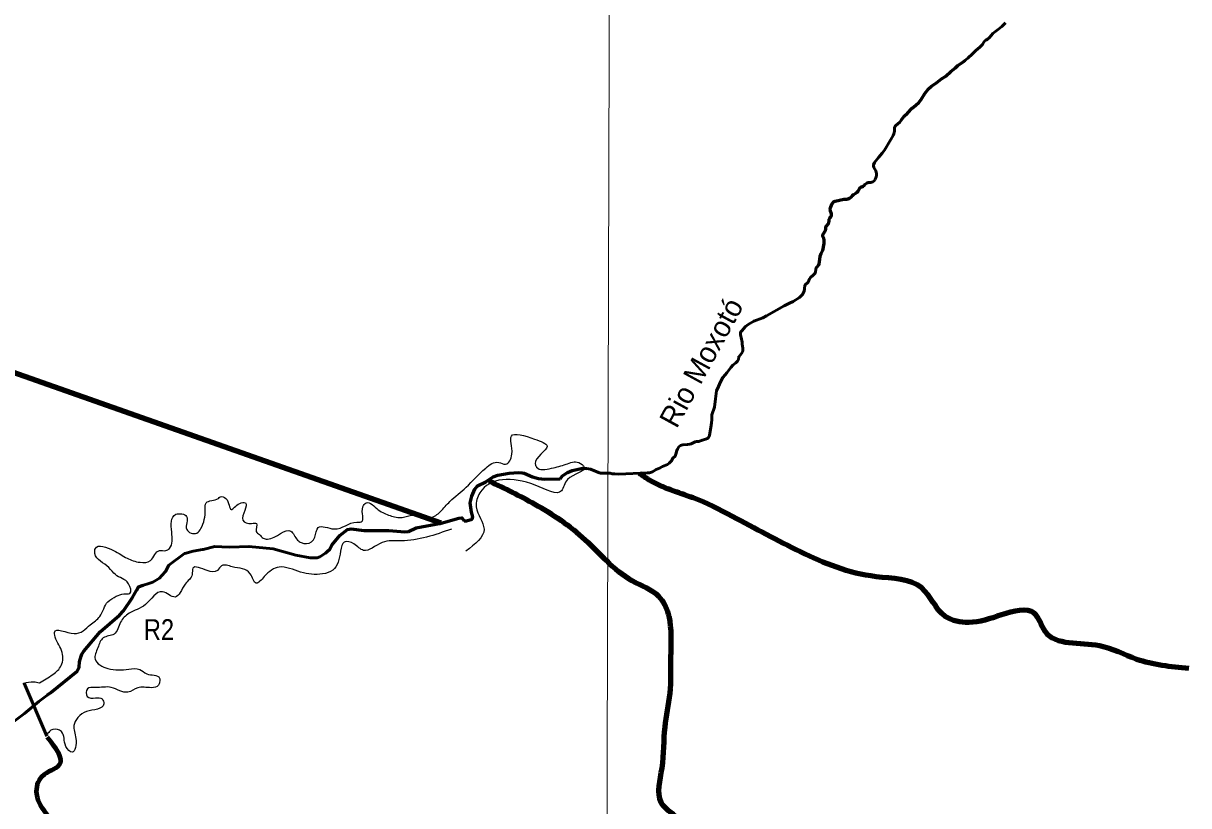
# Model space of a CAD drawing. Extents: x 553962 to 842807, y 8883888 to 9032388.
# Drawn here: x 595852 to 623792, y 8979844 to 8998597 of the extents above; entities that cross this region are included whole.
import ezdxf
from ezdxf.enums import TextEntityAlignment as Align

# ---------------------------------------------------------------- set-up
doc = ezdxf.new("R2010")
doc.units = 0
doc.header["$LTSCALE"] = 200
doc.linetypes.add('LONG_DASH_SHORT_DASH', pattern=[9.9, 6, -1.2, 1.5, -1.2])
for name, color, linetype, lineweight in [('1', 7, 'Continuous', 13), ('24', 7, 'Continuous', 25), ('50', 7, 'Continuous', 80), ('51', 7, 'Continuous', 25), ('7', 7, 'LONG_DASH_SHORT_DASH', 60), ('9', 7, 'Continuous', 90)]:
    doc.layers.add(name, color=color, linetype=linetype, lineweight=lineweight)
doc.layers.add('49', color=7, linetype='Continuous')
doc.layers.add('53', color=7, linetype='Continuous')

msp = doc.modelspace()

# ---------------------------------------------------------------- linework, layer by layer
at = {"layer": '1'}
msp.add_lwpolyline([(609971.9, 9023551.8), (609764.7, 8949706.7), (609734.2, 8939404.4)], dxfattribs=at)
at = {"layer": '24', "lineweight": 53}
for points in [[(616275, 8994855), (616299.8, 8994916), (616306.6, 8994947), (616309.5, 8994997), (616289.9, 8995061), (616239.9, 8995143), (616235.6, 8995179), (616237.4, 8995206), (616262.8, 8995260), (616352.4, 8995378.9), (616439.6, 8995482.9), (616497.8, 8995558.9), (616654.6, 8995808.9), (616704.2, 8995904.9), (616721.4, 8995949.9), (616734.9, 8996009.9), (616742.4, 8996094.9), (616755.2, 8996130.9), (616770.5, 8996150.9), (616865.5, 8996231.9), (616968.5, 8996369.9), (617050.4, 8996439.9), (617160.7, 8996559.9), (617252.1, 8996633.9), (617320.9, 8996701.9), (617376, 8996767.9), (617466.2, 8996912.9), (617553.7, 8997026.9), (617627.5, 8997088.9), (617747.7, 8997167.8), (617821.7, 8997231.8), (617864.4, 8997264.8), (617970.3, 8997332.8), (618086, 8997441.8), (618201.6, 8997530.8), (618257.2, 8997582.8), (618380.8, 8997669.8), (618495.1, 8997763.8), (618608.2, 8997867.8), (618687.2, 8997947.8), (618784.2, 8998026.8), (618847.8, 8998091.8), (618880.8, 8998148.8), (618904.8, 8998177.8), (618927, 8998194.8), (618960.5, 8998211.8), (619017, 8998253.8), (619099.7, 8998350.8), (619132.8, 8998382.8), (619235.9, 8998457.8), (619310.3, 8998518.8), (619402.8, 8998610.8)], [(615088.6, 8993660), (615092.1, 8993720), (615153, 8993790), (615174.6, 8993852), (615175.1, 8993904), (615179, 8993921), (615187.3, 8993934), (615211.5, 8993958), (615228.8, 8993992), (615227.7, 8994030), (615203.4, 8994096), (615199.3, 8994145), (615206.1, 8994178), (615239.1, 8994264), (615295.5, 8994325), (615320, 8994336), (615520.9, 8994382), (615601.5, 8994383), (615661.9, 8994403), (615699.6, 8994431), (615734.4, 8994474), (615755.4, 8994494), (615812.3, 8994527), (615840.8, 8994550), (615864.4, 8994578), (615900.1, 8994637), (615919.4, 8994659), (615934.8, 8994670), (615988.9, 8994692), (616008.8, 8994710), (616037.3, 8994745), (616076.4, 8994766), (616108.6, 8994778), (616169.1, 8994784), (616218.9, 8994795), (616250.2, 8994821), (616275, 8994855)], [(612374.7, 8989257.2), (612410.1, 8989349.2), (612422.8, 8989393.2), (612443.9, 8989595.2), (612472.1, 8989790.2), (612521.4, 8989889.2), (612567.7, 8990001.2), (612623.5, 8990108.2), (612679.4, 8990175.2), (612720.8, 8990217.2), (612815.3, 8990351.2), (612864.4, 8990407.2), (612937.9, 8990460.2), (612974.6, 8990496.2), (612997.1, 8990536.2), (613004.6, 8990605.2), (613071.9, 8990685.2), (613099.4, 8990741.2), (613104.8, 8990769.2), (613104.8, 8990813.2), (613086.3, 8990905.2), (613085.9, 8990954.2), (613066.1, 8991064.2), (613044.7, 8991133.2), (613043.4, 8991164.2), (613047.9, 8991196.2), (613081.7, 8991228.2), (613169.8, 8991332.2), (613227.7, 8991376.2), (613365.8, 8991458.1), (613579.6, 8991541.1), (613666.1, 8991582.1), (614090.8, 8991825.1), (614218.9, 8991891.1), (614310.9, 8991932.1), (614460.7, 8992023.1), (614532.5, 8992094.1), (614543.7, 8992113.1), (614569, 8992177.1), (614582, 8992234.1), (614589.2, 8992317.1), (614668.2, 8992394.1), (614704.5, 8992469.1), (614728, 8992505.1), (614788.8, 8992558.1), (614827.1, 8992602.1), (614841.2, 8992635.1), (614852.2, 8992705.1), (614861.2, 8992733.1), (614874, 8992755.1), (614920, 8992803.1), (614934.5, 8992832.1), (614943.5, 8992879.1), (614957.9, 8993016), (614981.1, 8993081), (615017.2, 8993154), (615053.5, 8993321), (615053.4, 8993409), (615046.2, 8993436), (615020.3, 8993489), (615020.7, 8993515), (615030.5, 8993541), (615082.9, 8993633), (615082.9, 8993633), (615088.6, 8993660)], [(610812.6, 8987820.3), (610868.6, 8987825.3), (610933, 8987849.3), (611023.7, 8987905.3), (611105.7, 8987931.3), (611174.3, 8987972.3), (611295.8, 8988024.3), (611334, 8988050.3), (611392.2, 8988106.3), (611428.2, 8988171.3), (611476.2, 8988225.3), (611496.6, 8988270.3), (611519.8, 8988356.3), (611535.1, 8988392.3), (611570.6, 8988443.3), (611611.3, 8988477.3), (611633.5, 8988486.3), (611663.2, 8988493.3), (611778.5, 8988500.3), (611831.3, 8988507.2), (611867.2, 8988517.2), (611960.5, 8988564.2), (611993.5, 8988570.2), (612040.4, 8988571.2), (612135.1, 8988609.2), (612211, 8988629.2), (612253, 8988646.2), (612280.4, 8988668.2), (612294.2, 8988690.2), (612304.8, 8988723.2), (612325, 8988861.2), (612344.1, 8988963.2), (612347.8, 8989019.2), (612358.9, 8989089.2), (612362.3, 8989210.2), (612374.7, 8989257.2)], [(606420.8, 8986668), (606473.8, 8986668.1), (606613.3, 8986714.2), (606626.1, 8986769), (606594.2, 8986880), (606564.5, 8987100.6), (606609.1, 8987266.3), (606681.2, 8987431.8), (606741, 8987512.8), (606939.6, 8987610), (607118.9, 8987727.3), (607224.8, 8987767.6), (607501, 8987816.5), (607722.2, 8987831.4), (607811.1, 8987818.7)], [(607811.1, 8987818.7), (607857.5, 8987812), (608058.1, 8987723), (608202.2, 8987682.7), (608346.4, 8987672.1), (608722.9, 8987680.8)], [(608722.9, 8987680.8), (608777.9, 8987747.6), (608897.1, 8987833.6), (609009.5, 8987880.2), (609264.4, 8987935.4), (609356.3, 8987924.6)], [(609356.3, 8987924.6), (609448.1, 8987913.7), (609678.6, 8987816.5)], [(609678.6, 8987816.5), (609919.3, 8987814.4), (609966, 8987801.4), (610032.6, 8987795.3), (610127.9, 8987794.3), (610812.6, 8987820.3)], [(604502.8, 8986438.7), (604614.5, 8986437.8), (604995.5, 8986406.1), (605088.3, 8986418.9), (605266.8, 8986501.7), (605873.8, 8986618.4), (606294.7, 8986737.4), (606369.1, 8986745.7), (606420.8, 8986668)], [(603138.8, 8985934.3), (603201.3, 8985995.2), (603246.4, 8986085.3), (603439.7, 8986316.8), (603622.3, 8986468.1), (603715.8, 8986478.2), (604022, 8986442.1), (604249.4, 8986440.5), (604502.8, 8986438.7)], [(600164.2, 8985987.1), (600446.9, 8986057.4), (600614.3, 8986048.6)], [(600614.3, 8986048.6), (600805.6, 8986038.6), (601260, 8986057.6), (601842, 8986004.5), (602386.1, 8985845.2), (602725.9, 8985781.5), (602895.9, 8985787.9), (602963.8, 8985811.2), (603100.1, 8985896.5), (603138.8, 8985934.3)], [(599176.5, 8985365.4), (599258.9, 8985456.2), (599344, 8985609.2), (599718.7, 8985887.4)], [(599718.7, 8985887.4), (599721.5, 8985889.5), (599926.2, 8985947.2), (600149.2, 8985983.3), (600164.2, 8985987.1)], [(598562.6, 8985004.4), (598611, 8985091.4), (598961, 8985203.4), (599114.5, 8985297), (599176.5, 8985365.4)], [(597241.4, 8983430.3), (597255.2, 8983474), (597303.8, 8983551.2), (597693.6, 8984012), (598158.8, 8984413.5), (598250.1, 8984513.3), (598466.9, 8984832.2), (598562.6, 8985004.4)], [(597144.4, 8983071.7), (597192.6, 8983165.7), (597196.6, 8983289.5), (597241.4, 8983430.3)], [(594445, 8981112.5), (594498.6, 8981193.2), (594478.9, 8981228.6), (594539.1, 8981252.5), (594781.2, 8981282.3), (594943.8, 8981357.5), (595881.6, 8982053.4), (596221.2, 8982344.2), (596509.3, 8982553.5), (597144.4, 8983071.7)]]:
    msp.add_lwpolyline(points, dxfattribs=at)
at = {"layer": '50'}
msp.add_spline([(596427.2, 8981488.3), (596715.5, 8980823.2), (596299.2, 8980545.1), (596167.6, 8980125.1), (596442.2, 8979607.2), (596724.4, 8979277.3), (596787.8, 8979133.9), (596422.9, 8978936.3), (596534.8, 8978660), (596568.2, 8978156), (596539.2, 8977881.9), (596546.6, 8977683.5), (596949.3, 8977707.6), (597201.5, 8977754.5), (597523.9, 8977790), (597846.2, 8977815.4), (598319.2, 8977828.3), (598432.8, 8977673.9), (598500.8, 8977494.9), (598730.9, 8977151.8)], degree=3, dxfattribs=at)
at = {"layer": '51'}
msp.add_line((596400.6, 8981507.8), (595858.7, 8982778.1), dxfattribs=at)
at = {"layer": '51', "lineweight": 53}
msp.add_line((595871, 8982778.1), (596413, 8981507.8), dxfattribs=at)
at = {"layer": '51'}
for points in [[(596237.1, 8982786.7), (596561.8, 8982990), (596760.9, 8983200.4), (596770.9, 8983561.3), (596605, 8983935.1), (596600.8, 8983996.2), (597068.2, 8983968.5), (597458.5, 8984180.9), (597687.6, 8984380.7), (597878.6, 8984733.6), (598081.6, 8984862.6), (598258.4, 8984920.8), (598404.5, 8984933.7), (598377.5, 8985163), (598058.5, 8985381.6), (597904.9, 8985551.8), (597567.5, 8985892.8), (597579.2, 8986009.6), (598011.2, 8985962), (598340.6, 8985773.8), (598651.1, 8985677.3), (598903.3, 8985724.2), (599117.8, 8985959.7), (599268.7, 8985957.3), (599354.9, 8986011.9), (599410.6, 8986402.6), (599512, 8986828.1), (599767.9, 8986778.3), (599768.6, 8986463), (600008.9, 8986377.8), (600111, 8986488.1), (600212.8, 8986939), (600235.1, 8987101.4), (600528.4, 8987208.6), (600574.1, 8987243.5), (600709.4, 8987205.7), (600836.6, 8986944.4), (601039.8, 8987088.6), (601175.8, 8987101.7), (601114.8, 8986685.7), (601325, 8986611.2), (601440.7, 8986609.4), (601438, 8986416.2), (601512.9, 8986343.4), (601599, 8986257.3), (601706.6, 8986235.7), (602268.1, 8986423.4), (602426.2, 8986212.4), (602515.9, 8986149.9), (602762.6, 8986166.4), (602839.7, 8986282.1), (602923.3, 8986509.6), (603305.2, 8986478.1), (603850.7, 8986642.3), (603951.3, 8986645.8), (603991.5, 8987006.2), (604073.3, 8987101.5), (604362.8, 8986939.3), (604647.6, 8986797.5), (604938.8, 8986752.2), (605191.1, 8986809.2), (605341.6, 8986781.4), (605617.8, 8986746.5), (605846.1, 8986890.4), (605963.5, 8987015.6), (606080.9, 8987135.8), (606467.9, 8987475.4), (606937, 8987935.8), (607250.8, 8988073.2), (607411.1, 8988030), (607565.8, 8988271), (607553.4, 8988704.5), (608110.6, 8988630.2), (608407.7, 8988456.8), (608125.6, 8988039), (608154.7, 8987962.3), (608511.4, 8987931.2), (608864.9, 8988027.3), (609172.3, 8988068.2), (609296.5, 8987959.4), (608900.1, 8987665.7), (608755.5, 8987393.4), (608121.1, 8987528.1), (606798, 8987343.1), (606713, 8987008.8), (606897.2, 8986475.1), (606463.8, 8985942.5)], [(606117.1, 8986475.1), (604913.8, 8986192.7), (604452.6, 8986149.7), (604007.4, 8985963.6), (603778.1, 8986119.8), (603547.3, 8986164.1), (603458.8, 8985946.8), (603271.4, 8985487.1), (603028.8, 8985399.4), (602501.2, 8985443.4), (601984.7, 8985563.4), (601629.4, 8985335.2), (601436.1, 8985175.5), (601293.3, 8985401.5), (600863, 8985571), (600606.8, 8985595.4), (600504.7, 8985485.2), (600263.1, 8985478.9), (599916.8, 8985535.2), (599899.7, 8985388), (599730.5, 8985151.7), (599489.8, 8984845.3), (599189.7, 8984972.1), (598778, 8984663.4), (598387.9, 8984456), (598183.7, 8984240.6), (598028.9, 8983958.3), (597767.6, 8983866.5), (597638.4, 8983629.6), (597572.9, 8983355.4), (597881.7, 8983131.8), (598379.5, 8983118.8), (598646, 8983109.5), (598810.6, 8983005.2), (599116.1, 8982903.8), (599119.8, 8982807.1), (599093.6, 8982731.2), (598921.7, 8982672.9), (598594.7, 8982668), (598361.9, 8982564.9), (597961, 8982678), (597573.6, 8982674), (597387, 8982641.3), (597384.6, 8982463.4), (597585.3, 8982429.7), (597740.9, 8982401.8), (597779.5, 8982284.3), (597369.6, 8982102.6), (597161.3, 8981958.5), (597063.1, 8981766.8), (597114.1, 8981450.7), (597024.2, 8981126.7), (596875.2, 8981266.4), (596764.3, 8981619), (596558.8, 8981673.1), (596477.6, 8981618.5), (596416.1, 8981538.1), (596400.6, 8981507.8)], [(595858.7, 8982778.1), (596098, 8982815.6), (596237.1, 8982786.7)]]:
    msp.add_spline(points, degree=3, dxfattribs=at)
at = {"layer": '7', "lineweight": 35}
msp.add_line((610685.7, 8987847), (610687.2, 8987846.5), dxfattribs=at)
at = {"layer": '7'}
msp.add_line((603104.5, 8985900.8), (603138.8, 8985934.3), dxfattribs=at)
for points in [[(616899, 8996276.8), (616968.5, 8996369.9), (617050.4, 8996439.9), (617160.7, 8996559.9), (617252.1, 8996633.9), (617320.9, 8996701.9), (617376, 8996767.9), (617466.2, 8996912.9), (617553.7, 8997026.9), (617627.5, 8997088.9), (617747.7, 8997167.8), (617821.7, 8997231.8), (617864.4, 8997264.8), (617970.3, 8997332.8), (618086, 8997441.8), (618201.6, 8997530.8), (618257.2, 8997582.8), (618380.8, 8997669.8), (618437.7, 8997716.6)], [(615088.6, 8993660), (615092.1, 8993720), (615153, 8993790), (615174.6, 8993852), (615175.1, 8993904), (615179, 8993921), (615187.3, 8993934), (615211.5, 8993958), (615228.8, 8993992), (615227.7, 8994030), (615203.4, 8994096), (615199.3, 8994145), (615206.1, 8994178), (615239.1, 8994264), (615295.5, 8994325), (615320, 8994336), (615520.9, 8994382), (615601.5, 8994383), (615661.9, 8994403), (615699.6, 8994431), (615734.4, 8994474), (615755.4, 8994494), (615812.3, 8994527), (615840.8, 8994550), (615864.4, 8994578), (615900.1, 8994637), (615919.4, 8994659), (615934.8, 8994670), (615988.9, 8994692), (616008.8, 8994710), (616037.3, 8994745)], [(614923.2, 8992809.3), (614934.5, 8992832.1), (614943.5, 8992879.1), (614957.9, 8993016), (614981.1, 8993081), (615017.2, 8993154), (615053.5, 8993321), (615053.4, 8993409), (615046.2, 8993436), (615020.3, 8993489), (615020.7, 8993515), (615030.5, 8993541), (615082.9, 8993633), (615082.9, 8993633), (615088.6, 8993660)], [(606420.8, 8986668), (606473.8, 8986668.1), (606613.3, 8986714.2), (606626.1, 8986769), (606594.2, 8986880), (606564.5, 8987100.6), (606609.1, 8987266.3), (606681.2, 8987431.8), (606741, 8987512.8), (606939.6, 8987610), (607118.9, 8987727.3), (607224.8, 8987767.6), (607501, 8987816.5), (607722.2, 8987831.4), (607811.1, 8987818.7)], [(607811.1, 8987818.7), (607857.5, 8987812), (608058.1, 8987723), (608202.2, 8987682.7), (608346.4, 8987672.1), (608722.9, 8987680.8)], [(608722.9, 8987680.8), (608777.9, 8987747.6), (608897.1, 8987833.6), (609009.5, 8987880.2), (609264.4, 8987935.4), (609347, 8987925.7)], [(604502.8, 8986438.7), (604614.5, 8986437.8), (604995.5, 8986406.1), (605088.3, 8986418.9), (605266.8, 8986501.7), (605873.8, 8986618.4), (606294.7, 8986737.4), (606369.1, 8986745.7), (606420.8, 8986668)], [(603138.8, 8985934.3), (603201.3, 8985995.2), (603246.4, 8986085.3), (603439.7, 8986316.8), (603622.3, 8986468.1), (603715.8, 8986478.2), (604022, 8986442.1), (604249.4, 8986440.5), (604502.8, 8986438.7)], [(597241.4, 8983430.3), (597255.2, 8983474), (597303.8, 8983551.2), (597693.6, 8984012), (598158.8, 8984413.5), (598250.1, 8984513.3), (598466.9, 8984832.2), (598562.6, 8985004.4)], [(598562.6, 8985004.4), (598611, 8985091.4), (598722.8, 8985127.2)], [(597144.4, 8983071.7), (597192.6, 8983165.7), (597196.6, 8983289.5), (597241.4, 8983430.3)], [(596432.2, 8982497.4), (596509.3, 8982553.5), (597144.4, 8983071.7)]]:
    msp.add_lwpolyline(points, dxfattribs=at)
at = {"layer": '9'}
msp.add_lwpolyline([(605873.8, 8986618.4), (590956.6, 8991866.7), (589163, 9005713.7)], dxfattribs=at)
for points in [[(623791.9, 8983133), (622543.6, 8983352), (621651, 8983674.8), (620351.1, 8984020), (620094.1, 8984448.6), (619305.4, 8984417.7), (618517.6, 8984234.9), (617956.8, 8984382.8), (617392.9, 8985062.3), (616297.1, 8985333.1), (614486.7, 8985927.8), (612853, 8986777), (611908.8, 8987226), (610862.9, 8987648.9), (610631.7, 8987802.8)], [(607019.9, 8987628.8), (608117.9, 8987072.5), (609319, 8986220.3), (609831, 8985717.6), (610444.6, 8985240.9), (611083, 8984865.7), (611314.6, 8984437), (611367.4, 8984108.2), (611371.5, 8983424.7), (611351.3, 8982538.5), (611228.8, 8981727.5), (611158.3, 8980739.6), (611137.7, 8979929.4), (611547.1, 8979552.5), (611828.5, 8979301.3), (612340.6, 8978773.3), (612648.8, 8978294.5), (612832.8, 8977308.5), (612940.5, 8976321.9), (612949.5, 8974803), (612829.3, 8973612.2), (613105.4, 8971372.7), (613572.8, 8968712.3), (614200.8, 8967292.3), (614110, 8965907), (613645.9, 8964639.4)]]:
    msp.add_spline(points, degree=3, dxfattribs=at)

# ---------------------------------------------------------------- texts
at = {"layer": '49'}
msp.add_text('Rio Moxotó', height=500, rotation=61.364, dxfattribs=at).set_placement((612325.1, 8990347.9), align=Align.CENTER)
at = {"layer": '53', "width": 0.85}
msp.add_text('R2', height=500, dxfattribs=at).set_placement((599104.1, 8983814.6), align=Align.CENTER)

doc.saveas('drawing.dxf')
